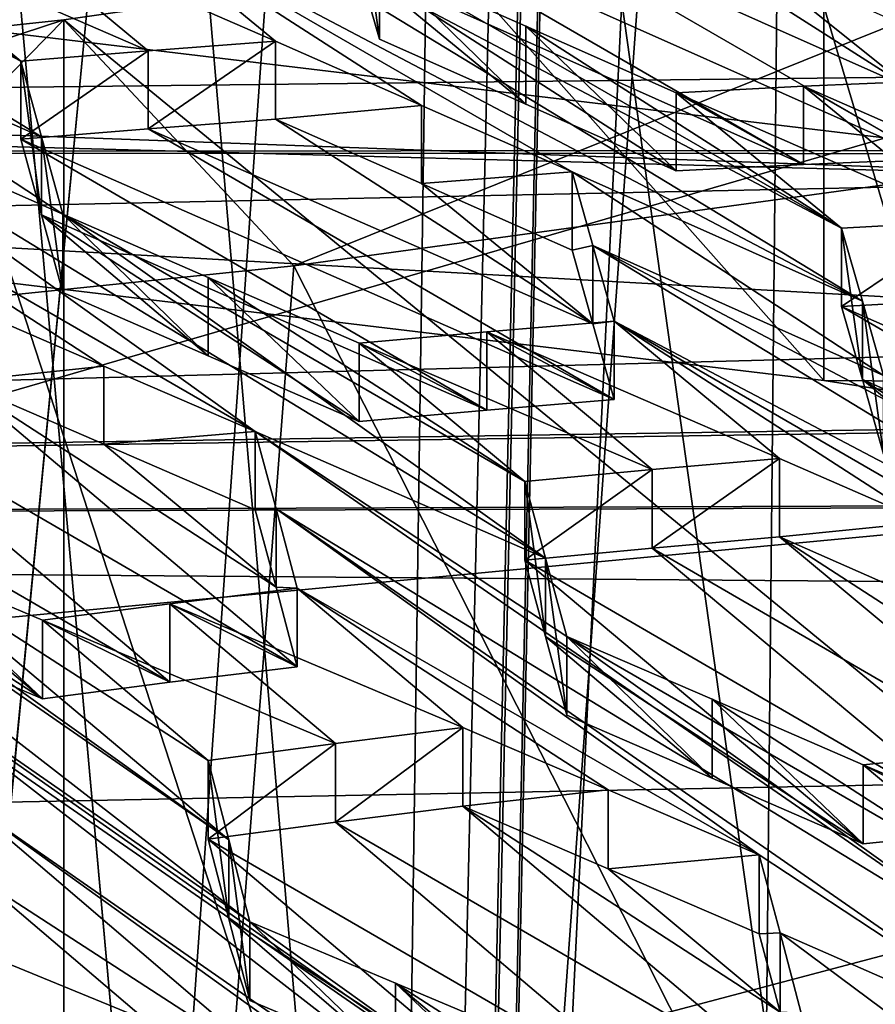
# Model space of a CAD drawing. Header units: metres. Extents: x -24 to 24, y -69 to 184.
# Tile 520 of 656: x 4.607 to 5.299, y 126.799 to 127.596. Entities that reach past the tile are written whole.
import ezdxf

# ---------------------------------------------------------------- set-up
doc = ezdxf.new("R2010")
doc.units = ezdxf.units.M
for name, color, linetype in [('1098', 7, 'CONTINUOUS'), ('1123', 7, 'CONTINUOUS'), ('1255', 7, 'CONTINUOUS'), ('1258', 7, 'CONTINUOUS'), ('1371', 7, 'CONTINUOUS'), ('1380', 7, 'CONTINUOUS'), ('1391', 7, 'CONTINUOUS'), ('1408', 7, 'CONTINUOUS'), ('1630', 7, 'CONTINUOUS'), ('1690', 7, 'CONTINUOUS'), ('1771', 7, 'CONTINUOUS'), ('1779', 7, 'CONTINUOUS'), ('1814', 7, 'CONTINUOUS'), ('1835', 7, 'CONTINUOUS'), ('1876', 7, 'CONTINUOUS'), ('1905', 7, 'CONTINUOUS'), ('1951', 7, 'CONTINUOUS'), ('1994', 7, 'CONTINUOUS'), ('2160', 7, 'CONTINUOUS'), ('2275', 7, 'CONTINUOUS'), ('2314', 7, 'CONTINUOUS'), ('2329', 7, 'CONTINUOUS'), ('2480', 7, 'CONTINUOUS'), ('3159', 7, 'CONTINUOUS'), ('3297', 7, 'CONTINUOUS'), ('3363', 7, 'CONTINUOUS'), ('3396', 7, 'CONTINUOUS'), ('3485', 7, 'CONTINUOUS'), ('3662', 7, 'CONTINUOUS'), ('367', 7, 'CONTINUOUS'), ('3674', 7, 'CONTINUOUS'), ('3683', 7, 'CONTINUOUS'), ('369', 7, 'CONTINUOUS'), ('3705', 7, 'CONTINUOUS'), ('3718', 7, 'CONTINUOUS'), ('373', 7, 'CONTINUOUS'), ('3745', 7, 'CONTINUOUS'), ('3762', 7, 'CONTINUOUS'), ('383', 7, 'CONTINUOUS'), ('3966', 2, 'CONTINUOUS'), ('420', 2, 'CONTINUOUS'), ('421', 2, 'CONTINUOUS'), ('424', 3, 'CONTINUOUS'), ('434', 7, 'CONTINUOUS'), ('473', 7, 'CONTINUOUS'), ('474', 7, 'CONTINUOUS'), ('554', 2, 'CONTINUOUS'), ('563', 2, 'CONTINUOUS'), ('768', 7, 'CONTINUOUS')]:
    doc.layers.add(name, color=color, linetype=linetype)

msp = doc.modelspace()

# ---------------------------------------------------------------- linework, layer by layer
at = {"layer": '1098'}
for points in [[(5.118815, 127.168024, 218.062617), (5.221854, 127.17696, 218.142076), (5.495796, 126.948739, 217.833625)], [(5.495796, 126.948739, 217.833625), (5.221854, 127.17696, 218.142076), (5.478713, 127.0108, 217.951334)], [(5.221854, 127.17696, 218.142076), (5.339882, 127.125135, 218.105349), (5.478713, 127.0108, 217.951334)], [(5.015734, 127.158315, 217.983332), (5.118815, 127.168024, 218.062617), (5.392761, 126.939074, 217.754364)], [(5.392761, 126.939074, 217.754364), (5.118815, 127.168024, 218.062617), (5.495796, 126.948739, 217.833625)], [(5.289677, 126.928675, 217.675261), (5.015734, 127.158315, 217.983332), (5.392761, 126.939074, 217.754364)], [(5.032533, 127.09631, 217.867846), (5.015734, 127.158315, 217.983332), (5.289677, 126.928675, 217.675261)], [(5.167348, 126.981746, 217.713498), (5.032533, 127.09631, 217.867846), (5.289677, 126.928675, 217.675261)], [(5.049646, 127.032745, 217.750307), (5.032533, 127.09631, 217.867846), (5.167348, 126.981746, 217.713498)]]:
    msp.add_3dface(points, dxfattribs=at)
at = {"layer": '1123'}
for points in [[(5.375129, 127.369188, 218.649484), (5.752194, 127.150582, 218.420377), (5.272132, 127.363527, 218.569181)], [(5.272132, 127.363527, 218.569181), (5.649096, 127.144676, 218.340058), (5.288973, 127.304449, 218.452581)], [(5.752194, 127.150582, 218.420377), (5.649096, 127.144676, 218.340058), (5.272132, 127.363527, 218.569181)], [(5.546075, 127.138076, 218.259987), (5.424288, 127.191869, 218.297799), (5.288973, 127.304449, 218.452581)], [(5.424288, 127.191869, 218.297799), (5.306044, 127.244068, 218.334518), (5.288973, 127.304449, 218.452581)], [(5.649096, 127.144676, 218.340058), (5.546075, 127.138076, 218.259987), (5.288973, 127.304449, 218.452581)]]:
    msp.add_3dface(points, dxfattribs=at)
at = {"layer": '1255'}
for points in [[(4.797617, 127.262405, 217.925712), (4.814402, 127.199816, 217.810485), (4.797617, 127.198945, 217.942716)], [(4.797617, 127.198945, 217.942716), (4.814402, 127.199816, 217.810485), (4.814402, 127.136285, 217.827508)], [(4.814402, 127.199816, 217.810485), (4.831528, 127.135571, 217.693026), (4.814402, 127.136285, 217.827508)], [(4.814402, 127.136285, 217.827508), (4.831528, 127.135571, 217.693026), (4.831528, 127.071966, 217.710069)]]:
    msp.add_3dface(points, dxfattribs=at)
at = {"layer": '1258'}
for points in [[(4.898174, 127.579808, 218.794855), (4.881109, 127.701994, 218.89631), (4.881109, 127.638936, 218.913207)], [(4.898174, 127.642928, 218.777942), (4.881109, 127.701994, 218.89631), (4.898174, 127.579808, 218.794855)]]:
    msp.add_3dface(points, dxfattribs=at)
at = {"layer": '1371'}
for points in [[(4.965456, 127.022727, 217.542568), (5.083192, 126.972189, 217.505621), (4.965456, 126.95896, 217.559654)], [(4.965456, 126.95896, 217.559654), (5.083192, 126.972189, 217.505621), (5.083197, 126.908328, 217.52273)], [(5.083192, 126.972189, 217.505621), (5.205487, 126.919613, 217.467266), (5.083197, 126.908328, 217.52273)], [(5.083197, 126.908328, 217.52273), (5.205487, 126.919613, 217.467266), (5.205487, 126.85566, 217.484402)]]:
    msp.add_3dface(points, dxfattribs=at)
at = {"layer": '1380'}
for points in [[(4.642662, 127.5955, 211.884918), (5.695939, 127.74577, 212.445733), (5.695871, 126.731537, 212.717451)], [(3.530981, 127.476696, 211.441532), (4.642662, 127.5955, 211.884918), (3.531022, 126.462477, 211.713306)], [(4.642662, 127.5955, 211.884918), (4.642591, 126.58127, 212.156645), (3.531022, 126.462477, 211.713306)], [(4.642662, 127.5955, 211.884918), (5.695871, 126.731537, 212.717451), (4.642591, 126.58127, 212.156645)]]:
    msp.add_3dface(points, dxfattribs=at)
at = {"layer": '1391'}
for points in [[(5.205487, 126.85566, 217.484402), (5.205487, 126.919613, 217.467266), (5.22228, 126.85641, 217.352146)], [(5.205487, 126.85566, 217.484402), (5.22228, 126.85641, 217.352146), (5.22228, 126.792385, 217.369301)], [(5.22228, 126.85641, 217.352146), (5.239398, 126.791646, 217.234883), (5.22228, 126.792385, 217.369301)]]:
    msp.add_3dface(points, dxfattribs=at)
at = {"layer": '1408'}
for points in [[(4.965456, 126.95896, 217.559654), (5.239398, 126.727546, 217.252058), (4.862439, 126.946098, 217.481265)], [(4.965456, 126.95896, 217.559654), (5.083197, 126.908328, 217.52273), (5.22228, 126.792385, 217.369301)], [(4.965456, 126.95896, 217.559654), (5.22228, 126.792385, 217.369301), (5.239398, 126.727546, 217.252058)], [(4.862439, 126.946098, 217.481265), (5.136378, 126.714205, 217.173794), (4.759337, 126.932442, 217.403019)], [(5.239398, 126.727546, 217.252058), (5.136378, 126.714205, 217.173794), (4.862439, 126.946098, 217.481265)], [(4.759337, 126.932442, 217.403019), (5.033279, 126.700118, 217.095667), (4.776098, 126.867957, 217.288488)], [(5.136378, 126.714205, 217.173794), (5.033279, 126.700118, 217.095667), (4.759337, 126.932442, 217.403019)], [(5.083197, 126.908328, 217.52273), (5.205487, 126.85566, 217.484402), (5.22228, 126.792385, 217.369301)], [(5.033279, 126.700118, 217.095667), (4.911164, 126.751836, 217.134176), (4.776098, 126.867957, 217.288488)], [(4.911164, 126.751836, 217.134176), (4.793248, 126.801669, 217.171388), (4.776098, 126.867957, 217.288488)]]:
    msp.add_3dface(points, dxfattribs=at)
at = {"layer": '1630'}
for points in [[(5.054015, 127.472471, 218.510261), (5.070844, 127.412782, 218.393912), (5.054015, 127.409131, 218.527233)], [(5.054015, 127.409131, 218.527233), (5.070844, 127.412782, 218.393912), (5.070844, 127.349378, 218.410902)], [(5.070844, 127.412782, 218.393912), (5.087926, 127.351708, 218.275947), (5.070844, 127.349378, 218.410902)], [(5.087926, 127.351708, 218.275947), (5.087926, 127.288238, 218.292954), (5.070844, 127.349378, 218.410902)]]:
    msp.add_3dface(points, dxfattribs=at)
at = {"layer": '1690'}
for points in [[(5.344324, 127.48287, 218.881638), (4.864262, 127.696727, 219.030198), (4.967192, 127.700752, 219.110886)], [(4.881109, 127.638936, 218.913207), (4.864262, 127.696727, 219.030198), (5.241178, 127.478453, 218.800882)], [(4.864262, 127.696727, 219.030198), (5.344324, 127.48287, 218.881638), (5.241178, 127.478453, 218.800882)], [(5.070381, 127.704005, 219.191988), (5.327287, 127.540391, 219.000203), (4.967192, 127.700752, 219.110886)], [(5.327287, 127.540391, 219.000203), (5.344324, 127.48287, 218.881638), (4.967192, 127.700752, 219.110886)], [(5.189389, 127.650843, 219.155199), (5.327287, 127.540391, 219.000203), (5.070381, 127.704005, 219.191988)], [(5.310412, 127.596775, 219.117789), (5.327287, 127.540391, 219.000203), (5.189389, 127.650843, 219.155199)], [(5.138205, 127.473295, 218.720463), (4.881109, 127.638936, 218.913207), (5.241178, 127.478453, 218.800882)], [(5.016551, 127.527289, 218.758164), (4.881109, 127.638936, 218.913207), (5.138205, 127.473295, 218.720463)], [(4.898174, 127.579808, 218.794855), (4.881109, 127.638936, 218.913207), (5.016551, 127.527289, 218.758164)]]:
    msp.add_3dface(points, dxfattribs=at)
at = {"layer": '1771'}
for points in [[(5.344324, 127.48287, 218.881638), (5.344324, 127.546258, 218.864653), (5.241178, 127.541803, 218.783908)], [(5.138205, 127.536608, 218.703499), (5.241178, 127.478453, 218.800882), (5.241178, 127.541803, 218.783908)], [(5.241178, 127.478453, 218.800882), (5.344324, 127.48287, 218.881638), (5.241178, 127.541803, 218.783908)], [(5.138205, 127.473295, 218.720463), (5.241178, 127.478453, 218.800882), (5.138205, 127.536608, 218.703499)]]:
    msp.add_3dface(points, dxfattribs=at)
at = {"layer": '1779'}
for points in [[(4.454573, 127.290778, 217.939208), (4.557586, 127.302799, 218.01782), (4.831528, 127.071966, 217.710069)], [(4.814402, 127.136285, 217.827508), (4.557586, 127.302799, 218.01782), (4.67506, 127.25201, 217.981053)], [(4.557586, 127.302799, 218.01782), (4.814402, 127.136285, 217.827508), (4.831528, 127.071966, 217.710069)], [(4.351466, 127.277883, 217.860756), (4.454573, 127.290778, 217.939208), (4.728512, 127.059361, 217.631611)], [(4.454573, 127.290778, 217.939208), (4.831528, 127.071966, 217.710069), (4.728512, 127.059361, 217.631611)], [(4.625409, 127.045938, 217.553303), (4.351466, 127.277883, 217.860756), (4.728512, 127.059361, 217.631611)], [(4.368214, 127.213886, 217.746202), (4.351466, 127.277883, 217.860756), (4.625409, 127.045938, 217.553303)], [(4.797617, 127.198945, 217.942716), (4.814402, 127.136285, 217.827508), (4.67506, 127.25201, 217.981053)], [(4.503033, 127.097998, 217.591831), (4.368214, 127.213886, 217.746202), (4.625409, 127.045938, 217.553303)]]:
    msp.add_3dface(points, dxfattribs=at)
at = {"layer": '1814'}
for points in [[(5.221854, 127.17696, 218.142076), (5.118815, 127.168024, 218.062617), (5.221854, 127.240589, 218.125027)], [(5.221854, 127.240589, 218.125027), (5.118815, 127.168024, 218.062617), (5.118815, 127.231625, 218.045575)], [(5.118815, 127.231625, 218.045575), (5.015734, 127.158315, 217.983332), (5.015734, 127.22189, 217.966297)], [(5.118815, 127.168024, 218.062617), (5.015734, 127.158315, 217.983332), (5.118815, 127.231625, 218.045575)]]:
    msp.add_3dface(points, dxfattribs=at)
at = {"layer": '1835'}
for points in [[(5.015734, 127.158315, 217.983332), (5.032533, 127.09631, 217.867846), (5.015734, 127.22189, 217.966297)], [(5.015734, 127.22189, 217.966297), (5.032533, 127.09631, 217.867846), (5.032533, 127.159954, 217.850792)], [(5.032533, 127.159954, 217.850792), (5.049646, 127.032745, 217.750307), (5.049646, 127.096461, 217.733234)], [(5.032533, 127.09631, 217.867846), (5.049646, 127.032745, 217.750307), (5.032533, 127.159954, 217.850792)]]:
    msp.add_3dface(points, dxfattribs=at)
at = {"layer": '1876'}
for points in [[(4.557586, 127.302799, 218.01782), (4.557586, 127.366072, 218.000866), (4.675075, 127.315368, 217.96407)], [(4.67506, 127.25201, 217.981053), (4.557586, 127.302799, 218.01782), (4.675075, 127.315368, 217.96407)], [(4.797617, 127.262405, 217.925712), (4.67506, 127.25201, 217.981053), (4.675075, 127.315368, 217.96407)], [(4.797617, 127.262405, 217.925712), (4.797617, 127.198945, 217.942716), (4.67506, 127.25201, 217.981053)]]:
    msp.add_3dface(points, dxfattribs=at)
at = {"layer": '1905'}
for points in [[(4.417489, 127.606514, 233.369576), (5.590402, 127.46607, 232.845431), (1.815886, 127.603866, 233.359691)], [(1.815886, 127.603866, 233.359691), (5.590402, 127.46607, 232.845431), (3.003084, 127.536231, 233.107275)], [(3.003084, 127.536231, 233.107275), (5.590402, 127.46607, 232.845431), (4.15488, 127.435784, 232.732403)], [(5.590402, 127.46607, 232.845431), (6.697815, 127.293617, 232.201826), (4.15488, 127.435784, 232.732403)], [(4.15488, 127.435784, 232.732403), (6.697815, 127.293617, 232.201826), (5.257824, 127.303715, 232.239514)], [(5.257824, 127.303715, 232.239514), (6.697815, 127.293617, 232.201826), (6.299244, 127.141542, 231.634275)]]:
    msp.add_3dface(points, dxfattribs=at)
at = {"layer": '1951'}
for points in [[(5.221854, 127.17696, 218.142076), (5.221854, 127.240589, 218.125027), (5.339899, 127.18885, 218.08827)], [(5.339882, 127.125135, 218.105349), (5.221854, 127.17696, 218.142076), (5.339899, 127.18885, 218.08827)]]:
    msp.add_3dface(points, dxfattribs=at)
at = {"layer": '1994'}
for points in [[(4.898174, 127.642928, 218.777942), (4.898174, 127.579808, 218.794855), (5.016551, 127.527289, 218.758164)], [(4.898174, 127.642928, 218.777942), (5.016551, 127.527289, 218.758164), (5.016534, 127.590512, 218.741231)], [(5.138205, 127.473295, 218.720463), (5.138205, 127.536608, 218.703499), (5.016534, 127.590512, 218.741231)], [(5.016551, 127.527289, 218.758164), (5.138205, 127.473295, 218.720463), (5.016534, 127.590512, 218.741231)]]:
    msp.add_3dface(points, dxfattribs=at)
at = {"layer": '2160'}
for points in [[(4.503033, 127.097998, 217.591831), (4.625409, 127.045938, 217.553303), (4.503042, 127.16147, 217.57482)], [(4.503042, 127.16147, 217.57482), (4.625409, 127.045938, 217.553303), (4.625409, 127.109507, 217.53627)]]:
    msp.add_3dface(points, dxfattribs=at)
at = {"layer": '2275'}
for points in [[(4.813984, 127.578278, 218.584841), (4.9321, 127.526228, 218.548137), (4.813984, 127.51513, 218.601762)], [(4.813984, 127.51513, 218.601762), (4.9321, 127.526228, 218.548137), (4.932081, 127.462994, 218.565088)], [(4.9321, 127.526228, 218.548137), (5.054015, 127.472471, 218.510261), (4.932081, 127.462994, 218.565088)], [(5.054015, 127.472471, 218.510261), (5.054015, 127.409131, 218.527233), (4.932081, 127.462994, 218.565088)]]:
    msp.add_3dface(points, dxfattribs=at)
at = {"layer": '2314'}
for points in [[(4.813984, 127.51513, 218.601762), (5.070844, 127.349378, 218.410902), (4.710926, 127.507473, 218.521945)], [(5.070844, 127.349378, 218.410902), (4.813984, 127.51513, 218.601762), (4.932081, 127.462994, 218.565088)], [(4.710926, 127.507473, 218.521945), (5.087926, 127.288238, 218.292954), (4.607864, 127.498975, 218.44235)], [(5.070844, 127.349378, 218.410902), (5.087926, 127.288238, 218.292954), (4.710926, 127.507473, 218.521945)], [(5.087926, 127.288238, 218.292954), (4.98488, 127.279694, 218.213384), (4.607864, 127.498975, 218.44235)], [(4.607864, 127.498975, 218.44235), (4.98488, 127.279694, 218.213384), (4.624659, 127.437811, 218.32667)], [(5.054015, 127.409131, 218.527233), (5.070844, 127.349378, 218.410902), (4.932081, 127.462994, 218.565088)], [(4.759445, 127.323732, 218.172175), (4.641776, 127.375003, 218.208897), (4.624659, 127.437811, 218.32667)], [(4.881807, 127.270356, 218.134006), (4.759445, 127.323732, 218.172175), (4.624659, 127.437811, 218.32667)], [(4.98488, 127.279694, 218.213384), (4.881807, 127.270356, 218.134006), (4.624659, 127.437811, 218.32667)]]:
    msp.add_3dface(points, dxfattribs=at)
at = {"layer": '2329'}
for points in [[(5.049646, 127.032745, 217.750307), (5.167348, 126.981746, 217.713498), (5.049646, 127.096461, 217.733234)], [(5.049646, 127.096461, 217.733234), (5.167348, 126.981746, 217.713498), (5.167334, 127.04556, 217.696406)], [(5.167334, 127.04556, 217.696406), (5.289677, 126.928675, 217.675261), (5.289677, 126.992579, 217.658138)], [(5.167348, 126.981746, 217.713498), (5.289677, 126.928675, 217.675261), (5.167334, 127.04556, 217.696406)]]:
    msp.add_3dface(points, dxfattribs=at)
at = {"layer": '2480'}
for points in [[(5.37513, 127.432691, 218.632469), (5.272132, 127.363527, 218.569181), (5.272132, 127.426994, 218.552175)], [(5.375129, 127.369188, 218.649484), (5.272132, 127.363527, 218.569181), (5.37513, 127.432691, 218.632469)]]:
    msp.add_3dface(points, dxfattribs=at)
at = {"layer": '3159'}
for points in [[(3.998651, 127.883042, 218.728094), (4.233906, 127.778462, 218.651088), (4.607864, 127.562064, 218.425445)], [(4.389746, 127.60399, 218.384483), (3.998651, 127.883042, 218.728094), (4.624659, 127.500967, 218.309746)], [(3.998651, 127.883042, 218.728094), (4.607864, 127.562064, 218.425445), (4.624659, 127.500967, 218.309746)], [(5.545413, 127.554369, 219.026121), (5.310412, 127.66005, 219.100834), (4.936454, 127.874314, 219.327048)], [(5.52853, 127.610043, 219.143962), (5.545413, 127.554369, 219.026121), (4.936454, 127.874314, 219.327048)], [(4.607864, 127.562064, 218.425445), (4.233906, 127.778462, 218.651088), (4.351558, 127.726973, 218.614432)], [(4.662978, 127.748539, 218.854209), (5.272132, 127.426994, 218.552175), (5.288973, 127.367978, 218.435558)], [(4.662978, 127.748539, 218.854209), (4.898174, 127.642928, 218.777942), (5.272132, 127.426994, 218.552175)], [(4.680056, 127.688641, 218.735964), (4.662978, 127.748539, 218.854209), (5.288973, 127.367978, 218.435558)], [(4.473937, 127.673362, 218.576318), (4.607864, 127.562064, 218.425445), (4.351558, 127.726973, 218.614432)], [(4.576984, 127.681432, 218.656016), (4.680056, 127.688641, 218.735964), (4.813984, 127.578278, 218.584841)], [(4.680056, 127.688641, 218.735964), (4.9321, 127.526228, 218.548137), (4.813984, 127.578278, 218.584841)], [(5.054015, 127.472471, 218.510261), (4.680056, 127.688641, 218.735964), (5.288973, 127.367978, 218.435558)], [(4.680056, 127.688641, 218.735964), (5.054015, 127.472471, 218.510261), (4.9321, 127.526228, 218.548137)], [(4.473937, 127.673362, 218.576318), (4.576984, 127.681432, 218.656016), (4.710927, 127.57059, 218.505033)], [(4.576984, 127.681432, 218.656016), (4.813984, 127.578278, 218.584841), (4.710927, 127.57059, 218.505033)], [(4.607864, 127.562064, 218.425445), (4.473937, 127.673362, 218.576318), (4.710927, 127.57059, 218.505033)], [(4.898174, 127.642928, 218.777942), (5.016534, 127.590512, 218.741231), (5.272132, 127.426994, 218.552175)], [(4.389746, 127.60399, 218.384483), (4.641776, 127.438229, 218.191955), (4.406526, 127.542166, 218.2691)], [(4.641776, 127.438229, 218.191955), (4.389746, 127.60399, 218.384483), (4.624659, 127.500967, 218.309746)], [(5.016534, 127.590512, 218.741231), (5.138205, 127.536608, 218.703499), (5.272132, 127.426994, 218.552175)], [(5.241178, 127.541803, 218.783908), (5.344324, 127.546258, 218.864653), (5.478252, 127.437663, 218.713056)], [(4.641776, 127.438229, 218.191955), (5.032533, 127.159954, 217.850792), (4.406526, 127.542166, 218.2691)], [(4.797617, 127.262405, 217.925712), (4.423658, 127.478585, 218.151413), (4.406526, 127.542166, 218.2691)], [(5.032533, 127.159954, 217.850792), (4.797617, 127.262405, 217.925712), (4.406526, 127.542166, 218.2691)], [(5.138205, 127.536608, 218.703499), (5.241178, 127.541803, 218.783908), (5.37513, 127.432691, 218.632469)], [(5.241178, 127.541803, 218.783908), (5.478252, 127.437663, 218.713056), (5.37513, 127.432691, 218.632469)], [(5.138205, 127.536608, 218.703499), (5.37513, 127.432691, 218.632469), (5.272132, 127.426994, 218.552175)], [(4.423658, 127.478585, 218.151413), (4.797617, 127.262405, 217.925712), (4.675075, 127.315368, 217.96407)], [(4.557586, 127.366072, 218.000866), (4.423658, 127.478585, 218.151413), (4.675075, 127.315368, 217.96407)], [(5.306044, 127.307661, 218.317478), (5.054015, 127.472471, 218.510261), (5.288973, 127.367978, 218.435558)], [(5.306044, 127.307661, 218.317478), (5.070844, 127.412782, 218.393912), (5.054015, 127.472471, 218.510261)], [(4.759423, 127.38706, 218.155216), (5.015734, 127.22189, 217.966297), (4.641776, 127.438229, 218.191955)], [(5.015734, 127.22189, 217.966297), (5.032533, 127.159954, 217.850792), (4.641776, 127.438229, 218.191955)], [(5.070844, 127.412782, 218.393912), (5.680003, 127.091403, 218.091799), (5.696841, 127.031362, 217.975474)], [(5.070844, 127.412782, 218.393912), (5.306044, 127.307661, 218.317478), (5.680003, 127.091403, 218.091799)], [(5.087926, 127.351708, 218.275947), (5.070844, 127.412782, 218.393912), (5.696841, 127.031362, 217.975474)], [(4.881807, 127.333771, 218.117014), (5.015734, 127.22189, 217.966297), (4.759423, 127.38706, 218.155216)], [(4.793248, 126.865555, 217.15427), (4.133349, 127.377357, 217.804374), (4.776098, 126.931765, 217.271391)], [(4.133349, 127.377357, 217.804374), (4.385378, 127.211328, 217.611918), (4.776098, 126.931765, 217.271391)], [(4.15008, 127.312762, 217.690111), (4.133349, 127.377357, 217.804374), (4.793248, 126.865555, 217.15427)], [(4.98488, 127.343135, 218.196385), (5.087926, 127.351708, 218.275947), (5.221854, 127.240589, 218.125027)], [(5.461885, 127.135343, 218.050296), (5.087926, 127.351708, 218.275947), (5.696841, 127.031362, 217.975474)], [(5.087926, 127.351708, 218.275947), (5.461885, 127.135343, 218.050296), (5.339899, 127.18885, 218.08827)], [(5.221854, 127.240589, 218.125027), (5.087926, 127.351708, 218.275947), (5.339899, 127.18885, 218.08827)], [(4.881807, 127.333771, 218.117014), (4.98488, 127.343135, 218.196385), (5.118815, 127.231625, 218.045575)], [(4.98488, 127.343135, 218.196385), (5.221854, 127.240589, 218.125027), (5.118815, 127.231625, 218.045575)], [(4.881807, 127.333771, 218.117014), (5.118815, 127.231625, 218.045575), (5.015734, 127.22189, 217.966297)], [(5.183981, 126.585889, 216.813673), (4.15008, 127.312762, 217.690111), (4.793248, 126.865555, 217.15427)], [(4.15008, 127.312762, 217.690111), (5.183981, 126.585889, 216.813673), (4.541219, 127.031522, 217.346742)], [(4.797617, 127.262405, 217.925712), (5.049646, 127.096461, 217.733234), (5.440409, 126.817662, 217.39217)], [(4.797617, 127.262405, 217.925712), (5.032533, 127.159954, 217.850792), (5.049646, 127.096461, 217.733234)], [(4.814402, 127.199816, 217.810485), (4.797617, 127.262405, 217.925712), (5.440409, 126.817662, 217.39217)], [(4.385378, 127.211328, 217.611918), (4.503042, 127.16147, 217.57482), (4.776098, 126.931765, 217.271391)], [(5.457516, 126.753576, 217.274812), (4.814402, 127.199816, 217.810485), (5.440409, 126.817662, 217.39217)], [(5.205487, 126.919613, 217.467266), (4.814402, 127.199816, 217.810485), (5.457516, 126.753576, 217.274812)], [(4.831528, 127.135571, 217.693026), (4.814402, 127.199816, 217.810485), (5.205487, 126.919613, 217.467266)], [(4.503042, 127.16147, 217.57482), (4.759337, 126.996174, 217.385942), (4.776098, 126.931765, 217.271391)], [(4.503042, 127.16147, 217.57482), (4.625409, 127.109507, 217.53627), (4.759337, 126.996174, 217.385942)], [(4.831528, 127.135571, 217.693026), (4.965456, 127.022727, 217.542568), (4.728512, 127.122947, 217.614573)], [(4.831528, 127.135571, 217.693026), (5.083192, 126.972189, 217.505621), (4.965456, 127.022727, 217.542568)], [(4.831528, 127.135571, 217.693026), (5.205487, 126.919613, 217.467266), (5.083192, 126.972189, 217.505621)], [(4.862439, 127.009846, 217.464183), (4.625409, 127.109507, 217.53627), (4.728512, 127.122947, 217.614573)], [(4.965456, 127.022727, 217.542568), (4.862439, 127.009846, 217.464183), (4.728512, 127.122947, 217.614573)], [(4.759337, 126.996174, 217.385942), (4.625409, 127.109507, 217.53627), (4.862439, 127.009846, 217.464183)], [(5.049646, 127.096461, 217.733234), (5.423605, 126.880272, 217.507536), (5.440409, 126.817662, 217.39217)], [(5.423605, 126.880272, 217.507536), (5.049646, 127.096461, 217.733234), (5.167334, 127.04556, 217.696406)], [(5.423605, 126.880272, 217.507536), (5.167334, 127.04556, 217.696406), (5.289677, 126.992579, 217.658138)], [(5.201118, 126.519408, 216.696722), (4.557967, 126.966508, 217.23246), (4.541219, 127.031522, 217.346742)], [(5.183981, 126.585889, 216.813673), (5.201118, 126.519408, 216.696722), (4.541219, 127.031522, 217.346742)], [(5.526693, 126.891001, 217.586554), (5.289677, 126.992579, 217.658138), (5.392762, 127.003002, 217.737235)], [(5.526693, 126.891001, 217.586554), (5.423605, 126.880272, 217.507536), (5.289677, 126.992579, 217.658138)], [(4.557967, 126.966508, 217.23246), (4.949089, 126.685306, 216.889213), (4.827066, 126.73643, 216.927841)], [(4.557967, 126.966508, 217.23246), (5.201118, 126.519408, 216.696722), (4.949089, 126.685306, 216.889213)], [(4.57513, 126.899587, 217.115423), (4.557967, 126.966508, 217.23246), (4.827066, 126.73643, 216.927841)], [(5.22228, 126.85641, 217.352146), (5.205487, 126.919613, 217.467266), (5.457516, 126.753576, 217.274812)], [(4.4721, 126.883096, 217.037995), (4.57513, 126.899587, 217.115423), (4.709058, 126.785751, 216.96523)], [(4.57513, 126.899587, 217.115423), (4.827066, 126.73643, 216.927841), (4.709058, 126.785751, 216.96523)], [(4.4721, 126.883096, 217.037995), (4.709058, 126.785751, 216.96523), (4.606026, 126.769133, 216.887835)], [(4.911172, 126.815807, 217.117031), (5.183981, 126.585889, 216.813673), (4.793248, 126.865555, 217.15427)], [(5.580078, 126.590175, 217.019511), (5.22228, 126.85641, 217.352146), (5.457516, 126.753576, 217.274812)], [(5.239398, 126.791646, 217.234883), (5.22228, 126.85641, 217.352146), (5.580078, 126.590175, 217.019511)], [(5.033279, 126.764185, 217.078501), (5.167207, 126.650694, 216.928216), (4.911172, 126.815807, 217.117031)], [(5.167207, 126.650694, 216.928216), (5.183981, 126.585889, 216.813673), (4.911172, 126.815807, 217.117031)]]:
    msp.add_3dface(points, dxfattribs=at)
at = {"layer": '3297'}
for points in [[(4.813984, 127.578278, 218.584841), (4.813984, 127.51513, 218.601762), (4.710926, 127.507473, 218.521945)], [(4.813984, 127.578278, 218.584841), (4.710926, 127.507473, 218.521945), (4.710927, 127.57059, 218.505033)], [(4.607864, 127.498975, 218.44235), (4.607864, 127.562064, 218.425445), (4.710927, 127.57059, 218.505033)], [(4.710926, 127.507473, 218.521945), (4.607864, 127.498975, 218.44235), (4.710927, 127.57059, 218.505033)]]:
    msp.add_3dface(points, dxfattribs=at)
at = {"layer": '3363'}
for points in [[(5.289677, 126.992579, 217.658138), (5.392761, 126.939074, 217.754364), (5.392762, 127.003002, 217.737235)], [(5.289677, 126.928675, 217.675261), (5.392761, 126.939074, 217.754364), (5.289677, 126.992579, 217.658138)]]:
    msp.add_3dface(points, dxfattribs=at)
at = {"layer": '3396'}
for points in [[(4.607864, 127.562064, 218.425445), (4.624659, 127.437811, 218.32667), (4.624659, 127.500967, 218.309746)], [(4.607864, 127.498975, 218.44235), (4.624659, 127.437811, 218.32667), (4.607864, 127.562064, 218.425445)], [(4.624659, 127.437811, 218.32667), (4.641776, 127.375003, 218.208897), (4.624659, 127.500967, 218.309746)], [(4.641776, 127.375003, 218.208897), (4.641776, 127.438229, 218.191955), (4.624659, 127.500967, 218.309746)]]:
    msp.add_3dface(points, dxfattribs=at)
at = {"layer": '3485'}
for points in [[(4.417489, 127.606514, 233.369576), (3.734775, 120.121235, 235.632219), (4.914055, 120.002389, 235.188682)], [(5.590402, 127.46607, 232.845431), (4.417489, 127.606514, 233.369576), (4.914055, 120.002389, 235.188682)], [(5.590402, 127.46607, 232.845431), (4.914055, 120.002389, 235.188682), (6.038016, 119.851904, 234.627063)]]:
    msp.add_3dface(points, dxfattribs=at)
at = {"layer": '3662'}
for points in [[(4.965456, 127.022727, 217.542568), (4.965456, 126.95896, 217.559654), (4.862439, 126.946098, 217.481265)], [(4.965456, 127.022727, 217.542568), (4.862439, 126.946098, 217.481265), (4.862439, 127.009846, 217.464183)], [(4.759337, 126.932442, 217.403019), (4.759337, 126.996174, 217.385942), (4.862439, 127.009846, 217.464183)], [(4.862439, 126.946098, 217.481265), (4.759337, 126.932442, 217.403019), (4.862439, 127.009846, 217.464183)]]:
    msp.add_3dface(points, dxfattribs=at)
at = {"layer": '367'}
for points in [[(3.255157, 145.2, -24.030532), (5.396133, 145.2, -23.642002), (3.257662, 53.355876, -24.030192)], [(5.396133, 145.2, -23.642002), (3.255157, -68.3, -24.030532), (3.445987, 52.023566, -24.00391)], [(5.396133, -68.3, -23.642002), (3.255157, -68.3, -24.030532), (5.396133, 145.2, -23.642002)], [(3.257662, 53.355876, -24.030192), (5.396133, 145.2, -23.642002), (3.38266, 52.923841, -24.012916)], [(3.38266, 52.923841, -24.012916), (5.396133, 145.2, -23.642002), (3.445989, 52.476403, -24.003909)], [(3.445989, 52.476403, -24.003909), (5.396133, 145.2, -23.642002), (3.445987, 52.023566, -24.00391)]]:
    msp.add_3dface(points, dxfattribs=at)
at = {"layer": '3674'}
for points in [[(4.831528, 127.071966, 217.710069), (4.831528, 127.135571, 217.693026), (4.728512, 127.122947, 217.614573)], [(4.625409, 127.109507, 217.53627), (4.728512, 127.059361, 217.631611), (4.728512, 127.122947, 217.614573)], [(4.728512, 127.059361, 217.631611), (4.831528, 127.071966, 217.710069), (4.728512, 127.122947, 217.614573)], [(4.625409, 127.045938, 217.553303), (4.728512, 127.059361, 217.631611), (4.625409, 127.109507, 217.53627)]]:
    msp.add_3dface(points, dxfattribs=at)
at = {"layer": '3683'}
for points in [[(4.759337, 126.996174, 217.385942), (4.776098, 126.867957, 217.288488), (4.776098, 126.931765, 217.271391)], [(4.759337, 126.932442, 217.403019), (4.776098, 126.867957, 217.288488), (4.759337, 126.996174, 217.385942)], [(4.776098, 126.867957, 217.288488), (4.793248, 126.801669, 217.171388), (4.776098, 126.931765, 217.271391)], [(4.793248, 126.801669, 217.171388), (4.793248, 126.865555, 217.15427), (4.776098, 126.931765, 217.271391)]]:
    msp.add_3dface(points, dxfattribs=at)
at = {"layer": '369'}
for points in [[(4.959008, 125.287839, 23.737539), (3.255157, 145.2, 24.030532), (2.988875, 125.286919, 24.065102)], [(5.396133, 145.2, 23.642002), (3.255157, 145.2, 24.030532), (4.959008, 125.287839, 23.737539)], [(6.892024, 125.285104, 23.25), (5.396133, 145.2, 23.642002), (4.959008, 125.287839, 23.737539)]]:
    msp.add_3dface(points, dxfattribs=at)
at = {"layer": '3705'}
for points in [[(5.272132, 127.426994, 218.552175), (5.288973, 127.304449, 218.452581), (5.288973, 127.367978, 218.435558)], [(5.272132, 127.363527, 218.569181), (5.288973, 127.304449, 218.452581), (5.272132, 127.426994, 218.552175)], [(5.306044, 127.244068, 218.334518), (5.306044, 127.307661, 218.317478), (5.288973, 127.367978, 218.435558)], [(5.288973, 127.304449, 218.452581), (5.306044, 127.244068, 218.334518), (5.288973, 127.367978, 218.435558)]]:
    msp.add_3dface(points, dxfattribs=at)
at = {"layer": '3718'}
for points in [[(4.759445, 127.323732, 218.172175), (4.759423, 127.38706, 218.155216), (4.641776, 127.438229, 218.191955)], [(4.641776, 127.375003, 218.208897), (4.759445, 127.323732, 218.172175), (4.641776, 127.438229, 218.191955)], [(4.881807, 127.270356, 218.134006), (4.881807, 127.333771, 218.117014), (4.759423, 127.38706, 218.155216)], [(4.759445, 127.323732, 218.172175), (4.881807, 127.270356, 218.134006), (4.759423, 127.38706, 218.155216)]]:
    msp.add_3dface(points, dxfattribs=at)
at = {"layer": '373'}
for points in [[(6.468189, 146.382367, 240.147825), (0.425551, 117.362268, 33.359767), (0, 146.423799, 240.142002)], [(0.998602, 117.359051, 33.34274), (0.425551, 117.362268, 33.359767), (6.468189, 146.382367, 240.147825)], [(1.280676, 117.356515, 33.329314), (0.998602, 117.359051, 33.34274), (6.468189, 146.382367, 240.147825)], [(2.134459, 117.345, 33.268336), (1.280676, 117.356515, 33.329314), (6.468189, 146.382367, 240.147825)], [(2.982663, 117.327808, 33.17719), (2.134459, 117.345, 33.268336), (6.468189, 146.382367, 240.147825)], [(3.670868, 117.309653, 33.080915), (2.982663, 117.327808, 33.17719), (6.468189, 146.382367, 240.147825)], [(4.3582, 117.287684, 32.964252), (3.670868, 117.309653, 33.080915), (6.468189, 146.382367, 240.147825)], [(5.043633, 117.261925, 32.827272), (4.3582, 117.287684, 32.964252), (6.468189, 146.382367, 240.147825)], [(5.726058, 117.232416, 32.670117), (5.043633, 117.261925, 32.827272), (6.468189, 146.382367, 240.147825)]]:
    msp.add_3dface(points, dxfattribs=at)
at = {"layer": '3745'}
for points in [[(4.15488, 127.435784, 232.732403), (5.257824, 127.303715, 232.239514), (4.154883, 128.546599, 232.434761)], [(5.257824, 127.303715, 232.239514), (5.25783, 128.414529, 231.941869), (4.154883, 128.546599, 232.434761)], [(5.257824, 127.303715, 232.239514), (6.299244, 127.141542, 231.634275), (5.25783, 128.414529, 231.941869)], [(6.299244, 127.141542, 231.634275), (6.299234, 128.252358, 231.336639), (5.25783, 128.414529, 231.941869)]]:
    msp.add_3dface(points, dxfattribs=at)
at = {"layer": '3762'}
for points in [[(4.793248, 126.801669, 217.171388), (4.911164, 126.751836, 217.134176), (4.793248, 126.865555, 217.15427)], [(4.911164, 126.751836, 217.134176), (4.911172, 126.815807, 217.117031), (4.793248, 126.865555, 217.15427)], [(4.911164, 126.751836, 217.134176), (5.033279, 126.700118, 217.095667), (4.911172, 126.815807, 217.117031)], [(5.033279, 126.700118, 217.095667), (5.033279, 126.764185, 217.078501), (4.911172, 126.815807, 217.117031)]]:
    msp.add_3dface(points, dxfattribs=at)
at = {"layer": '383'}
for points in [[(3.626778, 127.716915, 241.135746), (3.666182, 127.023898, 240.484851), (7.225127, 128.056837, 241.074332)], [(7.225127, 128.056837, 241.074332), (3.666182, 127.023898, 240.484851), (7.303699, 127.367279, 240.419319)], [(3.666182, 127.023898, 240.484851), (3.6995, 126.412857, 239.756148), (7.303699, 127.367279, 240.419319)], [(7.303699, 127.367279, 240.419319), (3.6995, 126.412857, 239.756148), (7.37004, 126.759774, 239.686352)]]:
    msp.add_3dface(points, dxfattribs=at)
at = {"layer": '3966'}
for points in [[(5.928802, 127.547401, 211.705409), (4.828665, 127.396446, 211.142036), (5.75, 125.579799, 212.123514)], [(4.828665, 127.396446, 211.142036), (3.671965, 127.277164, 210.696871), (4.677471, 125.438359, 211.595654)], [(4.828665, 127.396446, 211.142036), (4.677471, 125.438359, 211.595654), (5.75, 125.579799, 212.123514)], [(3.671965, 127.277164, 210.696871), (3.553695, 125.326711, 211.178976), (4.677471, 125.438359, 211.595654)]]:
    msp.add_3dface(points, dxfattribs=at)
at = {"layer": '420'}
for points in [[(4.642662, 127.5955, 211.884918), (4.828665, 127.396446, 211.142036), (5.695939, 127.74577, 212.445733)], [(4.828665, 127.396446, 211.142036), (5.928802, 127.547401, 211.705409), (5.695939, 127.74577, 212.445733)], [(3.530981, 127.476696, 211.441532), (3.671965, 127.277164, 210.696871), (4.642662, 127.5955, 211.884918)], [(3.671965, 127.277164, 210.696871), (4.828665, 127.396446, 211.142036), (4.642662, 127.5955, 211.884918)]]:
    msp.add_3dface(points, dxfattribs=at)
at = {"layer": '421'}
for points in [[(4.940353, 124.444049, 234.3435), (3.747206, 124.473854, 234.804689), (3.911424, 128.755679, 233.601428)], [(4.940353, 124.444049, 234.3435), (3.911424, 128.755679, 233.601428), (5.143582, 128.628616, 233.127224)], [(6.012335, 124.406606, 233.798058), (4.940353, 124.444049, 234.3435), (5.143582, 128.628616, 233.127224)], [(6.012335, 124.406606, 233.798058), (5.143582, 128.628616, 233.127224), (6.315484, 128.467813, 232.527099)]]:
    msp.add_3dface(points, dxfattribs=at)
at = {"layer": '424'}
for points in [[(5.589529, 128.803497, 216.393221), (4.949928, 128.639447, 215.78098), (5.565138, 126.574846, 216.962301)], [(4.949928, 128.639447, 215.78098), (4.238975, 128.49642, 215.247194), (4.918526, 126.410718, 216.349766)], [(5.251303, 126.490225, 216.646492), (4.949928, 128.639447, 215.78098), (4.918526, 126.410718, 216.349766)], [(5.565138, 126.574846, 216.962301), (4.949928, 128.639447, 215.78098), (5.251303, 126.490225, 216.646492)], [(4.918526, 126.410718, 216.349766), (4.238975, 128.49642, 215.247194), (4.567607, 126.336513, 216.07283)]]:
    msp.add_3dface(points, dxfattribs=at)
at = {"layer": '434'}
for points in [[(3.908149, 113.657118, 33.550094), (4.892378, 113.61967, 33.362162), (3.305357, 142.081073, 235.75762)], [(3.305357, 142.081073, 235.75762), (5.87052, 113.573912, 33.132026), (6.610481, 142.024182, 235.649947)], [(4.892378, 113.61967, 33.362162), (5.87052, 113.573912, 33.132026), (3.305357, 142.081073, 235.75762)]]:
    msp.add_3dface(points, dxfattribs=at)
at = {"layer": '473'}
for points in [[(0, 124.461718, 208.020901), (0, 125.65869, 207.916179), (11.322727, 127.094211, 207.492959)], [(0, 125.65869, 207.916179), (0, 126.872209, 207.81001), (11.322727, 127.094211, 207.492959)], [(0, 124.461718, 208.020901), (11.322727, 127.094211, 207.492959), (3.073802, 124.541932, 207.933085)], [(3.073802, 124.541932, 207.933085), (11.322727, 127.094211, 207.492959), (6.140197, 124.807042, 207.829288)]]:
    msp.add_3dface(points, dxfattribs=at)
at = {"layer": '474'}
for points in [[(0, 127.784728, 207.943648), (11.479883, 127.77743, 207.545975), (0, 127.488684, 207.851892)], [(11.479883, 127.77743, 207.545975), (11.47871, 127.619304, 207.511441), (0, 127.488684, 207.851892)], [(0, 127.488684, 207.851892), (11.47871, 127.619304, 207.511441), (11.468926, 127.49054, 207.493296)], [(11.468226, 127.485779, 207.492798), (0, 127.488684, 207.851892), (11.468926, 127.49054, 207.493296)], [(0, 127.18221, 207.807006), (0, 127.488684, 207.851892), (11.468226, 127.485779, 207.492798)], [(11.440357, 127.35814, 207.48396), (0, 127.18221, 207.807006), (11.468226, 127.485779, 207.492798)], [(11.438708, 127.352507, 207.483769), (0, 127.18221, 207.807006), (11.440357, 127.35814, 207.48396)], [(11.391615, 127.224947, 207.483923), (0, 127.18221, 207.807006), (11.438708, 127.352507, 207.483769)], [(11.390048, 127.221444, 207.484048), (0, 127.18221, 207.807006), (11.391615, 127.224947, 207.483923)], [(11.322727, 127.094211, 207.492959), (0, 127.18221, 207.807006), (11.390048, 127.221444, 207.484048)], [(11.322727, 127.094211, 207.492959), (0, 126.872209, 207.81001), (0, 127.18221, 207.807006)]]:
    msp.add_3dface(points, dxfattribs=at)
at = {"layer": '554'}
for points in [[(6.088987, 117.5, -21.400625), (4.088427, 145.7, -21.871151), (4.088499, 117.5, -21.871138)], [(6.089002, 145.7, -21.400621), (4.088427, 145.7, -21.871151), (6.088987, 117.5, -21.400625)]]:
    msp.add_3dface(points, dxfattribs=at)
at = {"layer": '563'}
for points in [[(4.088427, 145.7, 21.871151), (6.089002, 145.7, 21.400621), (4.088499, 117.5, 21.871138)], [(4.088499, 117.5, 21.871138), (6.089002, 145.7, 21.400621), (6.088987, 117.5, 21.400625)]]:
    msp.add_3dface(points, dxfattribs=at)
at = {"layer": '768'}
for points in [[(5.087926, 127.351708, 218.275947), (4.98488, 127.343135, 218.196385), (5.087926, 127.288238, 218.292954)], [(4.98488, 127.343135, 218.196385), (4.881807, 127.333771, 218.117014), (4.98488, 127.279694, 218.213384)], [(5.087926, 127.288238, 218.292954), (4.98488, 127.343135, 218.196385), (4.98488, 127.279694, 218.213384)], [(4.98488, 127.279694, 218.213384), (4.881807, 127.333771, 218.117014), (4.881807, 127.270356, 218.134006)]]:
    msp.add_3dface(points, dxfattribs=at)

doc.saveas('drawing.dxf')
